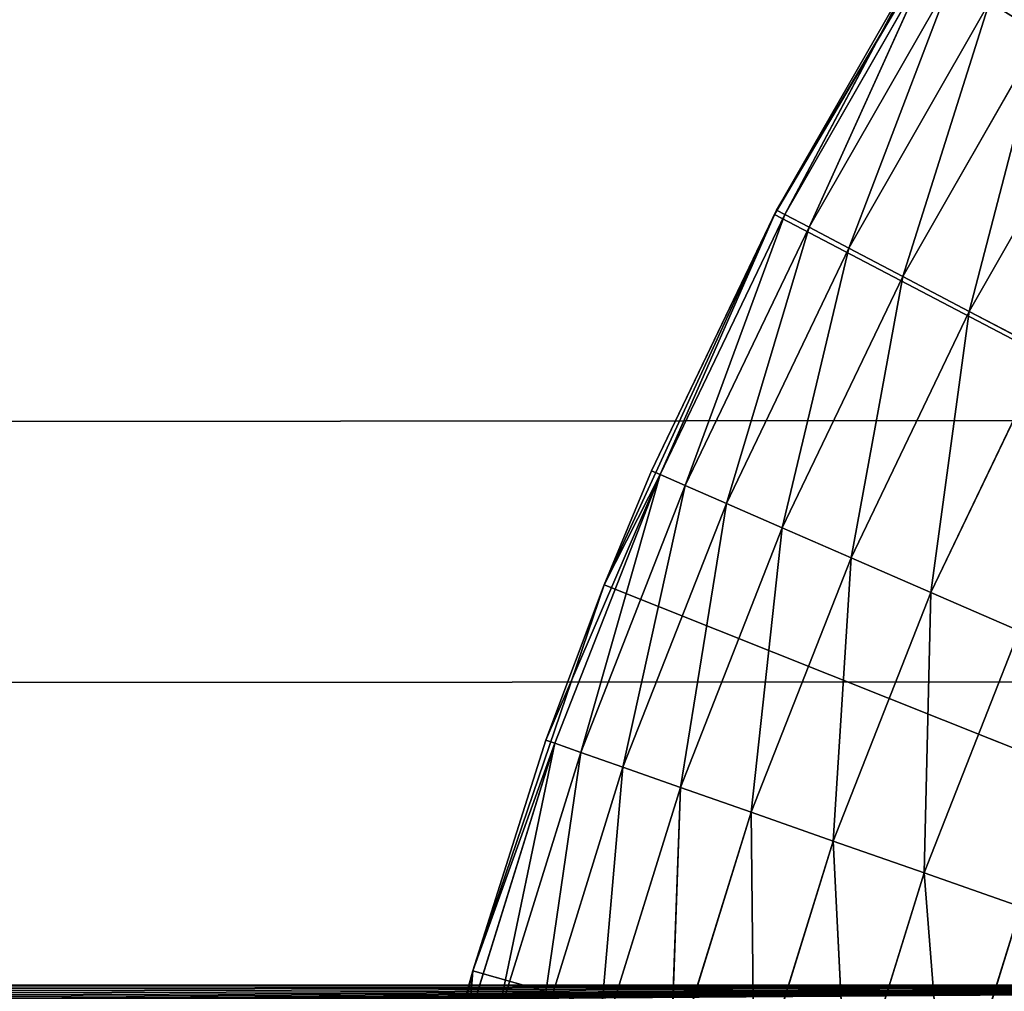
# Model space of a CAD drawing. Extents: x 0.4 to 80.4, y 0.1 to 20.1.
# Tile 448 of 656: x 77.695 to 77.857, y 2.741 to 2.901. Entities that reach past the tile are written whole.
import ezdxf

# ---------------------------------------------------------------- set-up
doc = ezdxf.new("R2010")
doc.units = 0
doc.header["$LTSCALE"] = 2.54
doc.layers.get('0').update_dxf_attribs({"color": 13, "linetype": 'CONTINUOUS'})

# ---------------------------------------------------------------- blocks, each defined once
blk = doc.blocks.new('P__KA_KUCHENNA_MOLISA_STL')
at = {"color": 0}
for p, q in [((77.81919, 2.86867, 89.4), (77.85325, 2.92628, 89.4)), ((77.81919, 2.86867, 89.4), (77.85325, 2.92628, 89.4)), ((77.81955, 2.86936, 89), (77.85325, 2.92628, 89.4)), ((77.81955, 2.86936, 89), (77.85325, 2.92628, 89.4)), ((77.84315, 2.91056, 89), (77.81955, 2.86936, 89)), ((77.84315, 2.91056, 89), (77.81955, 2.86936, 89)), ((77.82089, 2.86865, 88.98264), (77.84315, 2.91056, 89)), ((77.82089, 2.86865, 88.98264), (77.84315, 2.91056, 89)), ((77.82089, 2.86865, 88.98264), (77.84443, 2.90975, 88.98264)), ((77.82089, 2.86865, 88.98264), (77.84443, 2.90975, 88.98264)), ((77.82489, 2.86655, 88.9658), (77.84443, 2.90975, 88.98264)), ((77.82489, 2.86655, 88.9658), (77.84443, 2.90975, 88.98264)), ((77.82489, 2.86655, 88.9658), (77.84827, 2.90737, 88.9658)), ((77.82489, 2.86655, 88.9658), (77.84827, 2.90737, 88.9658)), ((77.83141, 2.86313, 88.95), (77.84827, 2.90737, 88.9658)), ((77.83141, 2.86313, 88.95), (77.84827, 2.90737, 88.9658)), ((77.83141, 2.86313, 88.95), (77.85452, 2.90348, 88.95)), ((77.83141, 2.86313, 88.95), (77.85452, 2.90348, 88.95)), ((77.84026, 2.85848, 88.93572), (77.85452, 2.90348, 88.95)), ((77.84026, 2.85848, 88.93572), (77.85452, 2.90348, 88.95)), ((77.84026, 2.85848, 88.93572), (77.86301, 2.89819, 88.93572)), ((77.84026, 2.85848, 88.93572), (77.86301, 2.89819, 88.93572)), ((77.85117, 2.85275, 88.92339), (77.86301, 2.89819, 88.93572)), ((77.85117, 2.85275, 88.92339), (77.86301, 2.89819, 88.93572)), ((77.85117, 2.85275, 88.92339), (77.87347, 2.89168, 88.92339)), ((77.85117, 2.85275, 88.92339), (77.87347, 2.89168, 88.92339)), ((77.79124, 2.80786, 89.4), (77.81919, 2.86867, 89.4)), ((77.79124, 2.80786, 89.4), (77.81919, 2.86867, 89.4)), ((77.81955, 2.86936, 89), (77.79902, 2.82655, 89)), ((77.81955, 2.86936, 89), (77.79902, 2.82655, 89)), ((77.81919, 2.86867, 89.4), (77.79902, 2.82655, 89)), ((77.81919, 2.86867, 89.4), (77.79902, 2.82655, 89)), ((77.81955, 2.86936, 89), (77.80042, 2.82594, 88.98264)), ((77.81955, 2.86936, 89), (77.80042, 2.82594, 88.98264)), ((77.82089, 2.86865, 88.98264), (77.80042, 2.82594, 88.98264)), ((77.82089, 2.86865, 88.98264), (77.80042, 2.82594, 88.98264)), ((77.82089, 2.86865, 88.98264), (77.80455, 2.82414, 88.9658)), ((77.82089, 2.86865, 88.98264), (77.80455, 2.82414, 88.9658)), ((77.81955, 2.86936, 89), (77.81919, 2.86867, 89.4)), ((77.81955, 2.86936, 89), (77.81919, 2.86867, 89.4)), ((77.81919, 2.86867, 89.4), (78.395, 2.56711, 89.4)), ((77.81919, 2.86867, 89.4), (78.395, 2.56711, 89.4)), ((77.81955, 2.86936, 89), (77.82089, 2.86865, 88.98264)), ((77.81955, 2.86936, 89), (77.82089, 2.86865, 88.98264)), ((77.82489, 2.86655, 88.9658), (77.82089, 2.86865, 88.98264)), ((77.82489, 2.86655, 88.9658), (77.82089, 2.86865, 88.98264)), ((77.82489, 2.86655, 88.9658), (77.80455, 2.82414, 88.9658)), ((77.82489, 2.86655, 88.9658), (77.80455, 2.82414, 88.9658)), ((77.82489, 2.86655, 88.9658), (77.8113, 2.8212, 88.95)), ((77.82489, 2.86655, 88.9658), (77.8113, 2.8212, 88.95)), ((77.83141, 2.86313, 88.95), (77.82489, 2.86655, 88.9658)), ((77.83141, 2.86313, 88.95), (77.82489, 2.86655, 88.9658)), ((77.83141, 2.86313, 88.95), (77.8113, 2.8212, 88.95)), ((77.83141, 2.86313, 88.95), (77.8113, 2.8212, 88.95)), ((77.83141, 2.86313, 88.95), (77.82047, 2.81721, 88.93572)), ((77.83141, 2.86313, 88.95), (77.82047, 2.81721, 88.93572)), ((77.84026, 2.85848, 88.93572), (77.83141, 2.86313, 88.95)), ((77.84026, 2.85848, 88.93572), (77.83141, 2.86313, 88.95)), ((77.84026, 2.85848, 88.93572), (77.82047, 2.81721, 88.93572)), ((77.84026, 2.85848, 88.93572), (77.82047, 2.81721, 88.93572)), ((77.84026, 2.85848, 88.93572), (77.83177, 2.81229, 88.92339)), ((77.84026, 2.85848, 88.93572), (77.83177, 2.81229, 88.92339)), ((77.85117, 2.85275, 88.92339), (77.84026, 2.85848, 88.93572)), ((77.85117, 2.85275, 88.92339), (77.84026, 2.85848, 88.93572)), ((77.85117, 2.85275, 88.92339), (77.83177, 2.81229, 88.92339)), ((77.85117, 2.85275, 88.92339), (77.83177, 2.81229, 88.92339)), ((77.85117, 2.85275, 88.92339), (77.84487, 2.80659, 88.9134)), ((77.85117, 2.85275, 88.92339), (77.84487, 2.80659, 88.9134)), ((77.86381, 2.84611, 88.9134), (77.85117, 2.85275, 88.92339)), ((77.86381, 2.84611, 88.9134), (77.85117, 2.85275, 88.92339)), ((77.86381, 2.84611, 88.9134), (77.84487, 2.80659, 88.9134)), ((77.86381, 2.84611, 88.9134), (77.84487, 2.80659, 88.9134)), ((78.17003, 2.83523, 89.4), (2.69811, 2.74211, 89.4)), ((78.17003, 2.83523, 89.4), (2.69811, 2.74211, 89.4)), ((77.79902, 2.82655, 89), (77.79124, 2.80786, 89.4)), ((77.79902, 2.82655, 89), (77.79124, 2.80786, 89.4)), ((77.79902, 2.82655, 89), (77.79124, 2.80786, 89)), ((77.79902, 2.82655, 89), (77.79124, 2.80786, 89)), ((77.80042, 2.82594, 88.98264), (77.79902, 2.82655, 89)), ((77.80042, 2.82594, 88.98264), (77.79902, 2.82655, 89)), ((77.78167, 2.78235, 89), (77.80042, 2.82594, 88.98264)), ((77.78167, 2.78235, 89), (77.80042, 2.82594, 88.98264)), ((77.78311, 2.78185, 88.98264), (77.80042, 2.82594, 88.98264)), ((77.78311, 2.78185, 88.98264), (77.80042, 2.82594, 88.98264)), ((77.78737, 2.78035, 88.9658), (77.80042, 2.82594, 88.98264)), ((77.78737, 2.78035, 88.9658), (77.80042, 2.82594, 88.98264)), ((77.79124, 2.80786, 89), (77.80042, 2.82594, 88.98264)), ((77.79124, 2.80786, 89), (77.80042, 2.82594, 88.98264)), ((77.80042, 2.82594, 88.98264), (77.80455, 2.82414, 88.9658)), ((77.80042, 2.82594, 88.98264), (77.80455, 2.82414, 88.9658)), ((77.78737, 2.78035, 88.9658), (77.80455, 2.82414, 88.9658)), ((77.78737, 2.78035, 88.9658), (77.80455, 2.82414, 88.9658)), ((77.79432, 2.77791, 88.95), (77.80455, 2.82414, 88.9658)), ((77.79432, 2.77791, 88.95), (77.80455, 2.82414, 88.9658)), ((77.80455, 2.82414, 88.9658), (77.8113, 2.8212, 88.95)), ((77.80455, 2.82414, 88.9658), (77.8113, 2.8212, 88.95)), ((77.79432, 2.77791, 88.95), (77.8113, 2.8212, 88.95)), ((77.79432, 2.77791, 88.95), (77.8113, 2.8212, 88.95)), ((77.80375, 2.7746, 88.93572), (77.8113, 2.8212, 88.95)), ((77.80375, 2.7746, 88.93572), (77.8113, 2.8212, 88.95)), ((77.8113, 2.8212, 88.95), (77.82047, 2.81721, 88.93572)), ((77.8113, 2.8212, 88.95), (77.82047, 2.81721, 88.93572)), ((77.80375, 2.7746, 88.93572), (77.82047, 2.81721, 88.93572)), ((77.80375, 2.7746, 88.93572), (77.82047, 2.81721, 88.93572)), ((77.81538, 2.77052, 88.92339), (77.82047, 2.81721, 88.93572)), ((77.81538, 2.77052, 88.92339), (77.82047, 2.81721, 88.93572)), ((77.82047, 2.81721, 88.93572), (77.83177, 2.81229, 88.92339)), ((77.82047, 2.81721, 88.93572), (77.83177, 2.81229, 88.92339)), ((77.81538, 2.77052, 88.92339), (77.83177, 2.81229, 88.92339)), ((77.81538, 2.77052, 88.92339), (77.83177, 2.81229, 88.92339)), ((77.82885, 2.76579, 88.9134), (77.83177, 2.81229, 88.92339)), ((77.82885, 2.76579, 88.9134), (77.83177, 2.81229, 88.92339)), ((77.83177, 2.81229, 88.92339), (77.84487, 2.80659, 88.9134)), ((77.83177, 2.81229, 88.92339), (77.84487, 2.80659, 88.9134)), ((77.76968, 2.74451, 89.4), (77.79124, 2.80786, 89.4)), ((77.76968, 2.74451, 89.4), (77.79124, 2.80786, 89.4)), ((77.79124, 2.80786, 89.4), (77.78167, 2.78235, 89)), ((77.79124, 2.80786, 89), (77.78167, 2.78235, 89)), ((77.79124, 2.80786, 89.4), (77.78167, 2.78235, 89)), ((77.79124, 2.80786, 89), (77.78167, 2.78235, 89)), ((77.79124, 2.80786, 89), (77.79124, 2.80786, 89.4)), ((77.79124, 2.80786, 89), (77.79124, 2.80786, 89.4)), ((77.79124, 2.80786, 89.4), (78.395, 2.56711, 89.4)), ((77.79124, 2.80786, 89.4), (78.395, 2.56711, 89.4)), ((77.82885, 2.76579, 88.9134), (77.84487, 2.80659, 88.9134)), ((77.82885, 2.76579, 88.9134), (77.84487, 2.80659, 88.9134)), ((77.84376, 2.76056, 88.90603), (77.84487, 2.80659, 88.9134)), ((77.84376, 2.76056, 88.90603), (77.84487, 2.80659, 88.9134)), ((77.84487, 2.80659, 88.9134), (77.85935, 2.80028, 88.90603)), ((77.84487, 2.80659, 88.9134), (77.85935, 2.80028, 88.90603)), ((77.84376, 2.76056, 88.90603), (77.85935, 2.80028, 88.90603)), ((77.84376, 2.76056, 88.90603), (77.85935, 2.80028, 88.90603)), ((78.12689, 2.79209, 89.4), (2.69811, 2.74211, 89.4)), ((78.12689, 2.79209, 89.4), (2.69811, 2.74211, 89.4)), ((77.78311, 2.78185, 88.98264), (77.76907, 2.73661, 88.98264)), ((77.78311, 2.78185, 88.98264), (77.76907, 2.73661, 88.98264)), ((77.78167, 2.78235, 89), (77.76968, 2.74451, 89.4)), ((77.78167, 2.78235, 89), (77.76968, 2.74451, 89.4)), ((77.78167, 2.78235, 89), (77.76968, 2.74451, 89)), ((77.78167, 2.78235, 89), (77.76968, 2.74451, 89)), ((77.78311, 2.78185, 88.98264), (77.76968, 2.74451, 89)), ((77.78311, 2.78185, 88.98264), (77.76968, 2.74451, 89)), ((77.78311, 2.78185, 88.98264), (77.77342, 2.73543, 88.9658)), ((77.78311, 2.78185, 88.98264), (77.77342, 2.73543, 88.9658)), ((77.78167, 2.78235, 89), (77.78311, 2.78185, 88.98264)), ((77.78167, 2.78235, 89), (77.78311, 2.78185, 88.98264)), ((77.78737, 2.78035, 88.9658), (77.78311, 2.78185, 88.98264)), ((77.78737, 2.78035, 88.9658), (77.78311, 2.78185, 88.98264)), ((77.78737, 2.78035, 88.9658), (77.77342, 2.73543, 88.9658)), ((77.78737, 2.78035, 88.9658), (77.77342, 2.73543, 88.9658)), ((77.78737, 2.78035, 88.9658), (77.78053, 2.7335, 88.95)), ((77.78737, 2.78035, 88.9658), (77.78053, 2.7335, 88.95)), ((77.79432, 2.77791, 88.95), (77.78737, 2.78035, 88.9658)), ((77.79432, 2.77791, 88.95), (77.78737, 2.78035, 88.9658)), ((77.79432, 2.77791, 88.95), (77.78053, 2.7335, 88.95)), ((77.79432, 2.77791, 88.95), (77.78053, 2.7335, 88.95)), ((77.79432, 2.77791, 88.95), (77.79018, 2.73089, 88.93572)), ((77.79432, 2.77791, 88.95), (77.79018, 2.73089, 88.93572)), ((77.80375, 2.7746, 88.93572), (77.79432, 2.77791, 88.95)), ((77.80375, 2.7746, 88.93572), (77.79432, 2.77791, 88.95)), ((77.80375, 2.7746, 88.93572), (77.79018, 2.73089, 88.93572)), ((77.80375, 2.7746, 88.93572), (77.79018, 2.73089, 88.93572)), ((77.80375, 2.7746, 88.93572), (77.80208, 2.72767, 88.92339)), ((77.80375, 2.7746, 88.93572), (77.80208, 2.72767, 88.92339)), ((77.81538, 2.77052, 88.92339), (77.80375, 2.7746, 88.93572)), ((77.81538, 2.77052, 88.92339), (77.80375, 2.7746, 88.93572)), ((77.81538, 2.77052, 88.92339), (77.80208, 2.72767, 88.92339)), ((77.81538, 2.77052, 88.92339), (77.80208, 2.72767, 88.92339)), ((77.82885, 2.76579, 88.9134), (77.81538, 2.77052, 88.92339)), ((77.81538, 2.77052, 88.92339), (77.81586, 2.72394, 88.9134)), ((77.81538, 2.77052, 88.92339), (77.81586, 2.72394, 88.9134)), ((77.82885, 2.76579, 88.9134), (77.81538, 2.77052, 88.92339)), ((77.82885, 2.76579, 88.9134), (77.81586, 2.72394, 88.9134)), ((77.82885, 2.76579, 88.9134), (77.81586, 2.72394, 88.9134)), ((77.84376, 2.76056, 88.90603), (77.82885, 2.76579, 88.9134)), ((77.82885, 2.76579, 88.9134), (77.83111, 2.71981, 88.90603)), ((77.82885, 2.76579, 88.9134), (77.83111, 2.71981, 88.90603)), ((77.84376, 2.76056, 88.90603), (77.82885, 2.76579, 88.9134)), ((77.84376, 2.76056, 88.90603), (77.83111, 2.71981, 88.90603)), ((77.84376, 2.76056, 88.90603), (77.83111, 2.71981, 88.90603)), ((77.85965, 2.75499, 88.90152), (77.84376, 2.76056, 88.90603)), ((77.84376, 2.76056, 88.90603), (77.84736, 2.71541, 88.90152)), ((77.84376, 2.76056, 88.90603), (77.84736, 2.71541, 88.90152)), ((77.85965, 2.75499, 88.90152), (77.84376, 2.76056, 88.90603)), ((77.85965, 2.75499, 88.90152), (77.84736, 2.71541, 88.90152)), ((77.85965, 2.75499, 88.90152), (77.84736, 2.71541, 88.90152)), ((77.75475, 2.67927, 89.4), (77.76968, 2.74451, 89.4)), ((77.75475, 2.67927, 89.4), (77.76968, 2.74451, 89.4)), ((77.76968, 2.74451, 89.4), (77.75687, 2.69075, 89)), ((77.76968, 2.74451, 89.4), (77.75687, 2.69075, 89)), ((77.76968, 2.74451, 89.4), (77.7676, 2.73701, 89)), ((77.76968, 2.74451, 89), (77.7676, 2.73701, 89)), ((77.76968, 2.74451, 89.4), (77.7676, 2.73701, 89)), ((77.76968, 2.74451, 89), (77.7676, 2.73701, 89)), ((77.76968, 2.74451, 89), (77.76907, 2.73661, 88.98264)), ((77.76968, 2.74451, 89), (77.76907, 2.73661, 88.98264)), ((77.76968, 2.74451, 89), (77.76968, 2.74451, 89.4)), ((77.76968, 2.74451, 89), (77.76968, 2.74451, 89.4)), ((78.395, 2.56711, 89.4), (77.76968, 2.74451, 89.4)), ((78.395, 2.56711, 89.4), (77.76968, 2.74451, 89.4)), ((2.69811, 2.74211, 89.4), (78.09189, 2.74211, 89.4)), ((2.69811, 2.74211, 89.4), (78.09189, 2.74211, 89.4)), ((78.09189, 2.74211, 89.5), (2.69811, 2.74211, 89.5)), ((78.09189, 2.74211, 89.5), (2.69811, 2.74211, 89.5)), ((2.7239, 2.4474, 89.4), (78.09189, 2.74211, 89.4)), ((2.7239, 2.4474, 89.4), (78.09189, 2.74211, 89.4)), ((2.7239, 2.68682, 89.4), (78.09189, 2.74211, 89.4)), ((2.7239, 2.68682, 89.4), (78.09189, 2.74211, 89.4)), ((2.73968, 2.50633, 89.4), (78.09189, 2.74211, 89.4)), ((2.73968, 2.50633, 89.4), (78.09189, 2.74211, 89.4)), ((2.73968, 2.62789, 89.4), (78.09189, 2.74211, 89.4)), ((2.73968, 2.62789, 89.4), (78.09189, 2.74211, 89.4)), ((2.745, 2.56711, 89.4), (78.09189, 2.74211, 89.4)), ((2.745, 2.56711, 89.4), (78.09189, 2.74211, 89.4))]:
    blk.add_line(p, q, dxfattribs=at)
mesh = blk.add_polyface(dxfattribs=at)
corners = [(78.045, 17.56711, 89.4), (2.69811, 2.74211, 89.4), (2.395, 17.21711, 89.4)]
mesh.append_faces([[corners[k] for k in face] for face in [(0, 1, 2)]], dxfattribs={"color": 0})
mesh = blk.add_polyface(dxfattribs=at)
corners = [(78.17003, 2.83523, 89.4), (2.69811, 2.74211, 89.4), (78.045, 17.56711, 89.4)]
mesh.append_faces([[corners[k] for k in face] for face in [(0, 1, 2)]], dxfattribs={"color": 0})
mesh = blk.add_polyface(dxfattribs=at)
corners = [(78.395, 17.21711, 89.5), (2.69811, 17.39211, 89.5), (2.51471, 2.896, 89.5)]
mesh.append_faces([[corners[k] for k in face] for face in [(0, 1, 2)]], dxfattribs={"color": 0})
mesh = blk.add_polyface(dxfattribs=at)
corners = [(78.45578, 17.22243, 89.5), (2.66312, 2.79209, 89.5), (2.69811, 2.74211, 89.5)]
mesh.append_faces([[corners[k] for k in face] for face in [(0, 1, 2)]], dxfattribs={"color": 0})
mesh = blk.add_polyface(dxfattribs=at)
corners = [(78.45578, 17.22243, 89.5), (78.395, 17.21711, 89.5), (2.66312, 2.79209, 89.5)]
mesh.append_faces([[corners[k] for k in face] for face in [(0, 1, 2)]], dxfattribs={"color": 0})
mesh = blk.add_polyface(dxfattribs=at)
corners = [(78.45578, 17.22243, 89.5), (2.69811, 2.74211, 89.5), (78.09189, 2.74211, 89.5)]
mesh.append_faces([[corners[k] for k in face] for face in [(0, 1, 2)]], dxfattribs={"color": 0})
mesh = blk.add_polyface(dxfattribs=at)
corners = [(78.395, 17.21711, 89.5), (2.51471, 2.896, 89.5), (2.57, 2.87022, 89.5)]
mesh.append_faces([[corners[k] for k in face] for face in [(0, 1, 2)]], dxfattribs={"color": 0})
mesh = blk.add_polyface(dxfattribs=at)
corners = [(78.395, 17.21711, 89.5), (2.57, 2.87022, 89.5), (2.61998, 2.83523, 89.5)]
mesh.append_faces([[corners[k] for k in face] for face in [(0, 1, 2)]], dxfattribs={"color": 0})
mesh = blk.add_polyface(dxfattribs=at)
corners = [(78.395, 17.21711, 89.5), (2.61998, 2.83523, 89.5), (2.66312, 2.79209, 89.5)]
mesh.append_faces([[corners[k] for k in face] for face in [(0, 1, 2)]], dxfattribs={"color": 0})
mesh = blk.add_polyface(dxfattribs=at)
corners = [(78.395, 2.56711, 89.4), (77.89305, 2.98008, 89.4), (77.85325, 2.92628, 89.4)]
mesh.append_faces([[corners[k] for k in face] for face in [(0, 1, 2)]], dxfattribs={"color": 0})
mesh = blk.add_polyface(dxfattribs=at)
corners = [(77.88052, 2.94203, 88.95), (77.86301, 2.89819, 88.93572), (77.85452, 2.90348, 88.95)]
mesh.append_faces([[corners[k] for k in face] for face in [(0, 1, 2)]], dxfattribs={"color": 0})
mesh = blk.add_polyface(dxfattribs=at)
corners = [(77.85325, 2.92628, 89.4), (77.81955, 2.86936, 89), (77.81919, 2.86867, 89.4)]
mesh.append_faces([[corners[k] for k in face] for face in [(0, 1, 2)]], dxfattribs={"color": 0})
mesh = blk.add_polyface(dxfattribs=at)
corners = [(78.395, 2.56711, 89.4), (77.85325, 2.92628, 89.4), (77.81919, 2.86867, 89.4)]
mesh.append_faces([[corners[k] for k in face] for face in [(0, 1, 2)]], dxfattribs={"color": 0})
mesh = blk.add_polyface(dxfattribs=at)
corners = [(77.85325, 2.92628, 89.4), (77.84315, 2.91056, 89), (77.81955, 2.86936, 89)]
mesh.append_faces([[corners[k] for k in face] for face in [(0, 1, 2)]], dxfattribs={"color": 0})
mesh = blk.add_polyface(dxfattribs=at)
corners = [(77.84315, 2.91056, 89), (77.82089, 2.86865, 88.98264), (77.81955, 2.86936, 89)]
mesh.append_faces([[corners[k] for k in face] for face in [(0, 1, 2)]], dxfattribs={"color": 0})
mesh = blk.add_polyface(dxfattribs=at)
corners = [(77.84315, 2.91056, 89), (77.84443, 2.90975, 88.98264), (77.82089, 2.86865, 88.98264)]
mesh.append_faces([[corners[k] for k in face] for face in [(0, 1, 2)]], dxfattribs={"color": 0})
mesh = blk.add_polyface(dxfattribs=at)
corners = [(77.84443, 2.90975, 88.98264), (77.82489, 2.86655, 88.9658), (77.82089, 2.86865, 88.98264)]
mesh.append_faces([[corners[k] for k in face] for face in [(0, 1, 2)]], dxfattribs={"color": 0})
mesh = blk.add_polyface(dxfattribs=at)
corners = [(77.84443, 2.90975, 88.98264), (77.84827, 2.90737, 88.9658), (77.82489, 2.86655, 88.9658)]
mesh.append_faces([[corners[k] for k in face] for face in [(0, 1, 2)]], dxfattribs={"color": 0})
mesh = blk.add_polyface(dxfattribs=at)
corners = [(77.84827, 2.90737, 88.9658), (77.83141, 2.86313, 88.95), (77.82489, 2.86655, 88.9658)]
mesh.append_faces([[corners[k] for k in face] for face in [(0, 1, 2)]], dxfattribs={"color": 0})
mesh = blk.add_polyface(dxfattribs=at)
corners = [(77.84827, 2.90737, 88.9658), (77.85452, 2.90348, 88.95), (77.83141, 2.86313, 88.95)]
mesh.append_faces([[corners[k] for k in face] for face in [(0, 1, 2)]], dxfattribs={"color": 0})
mesh = blk.add_polyface(dxfattribs=at)
corners = [(77.85452, 2.90348, 88.95), (77.84026, 2.85848, 88.93572), (77.83141, 2.86313, 88.95)]
mesh.append_faces([[corners[k] for k in face] for face in [(0, 1, 2)]], dxfattribs={"color": 0})
mesh = blk.add_polyface(dxfattribs=at)
corners = [(77.85452, 2.90348, 88.95), (77.86301, 2.89819, 88.93572), (77.84026, 2.85848, 88.93572)]
mesh.append_faces([[corners[k] for k in face] for face in [(0, 1, 2)]], dxfattribs={"color": 0})
mesh = blk.add_polyface(dxfattribs=at)
corners = [(77.86301, 2.89819, 88.93572), (77.85117, 2.85275, 88.92339), (77.84026, 2.85848, 88.93572)]
mesh.append_faces([[corners[k] for k in face] for face in [(0, 1, 2)]], dxfattribs={"color": 0})
mesh = blk.add_polyface(dxfattribs=at)
corners = [(77.87347, 2.89168, 88.92339), (77.85117, 2.85275, 88.92339), (77.86301, 2.89819, 88.93572)]
mesh.append_faces([[corners[k] for k in face] for face in [(0, 1, 2)]], dxfattribs={"color": 0})
mesh = blk.add_polyface(dxfattribs=at)
corners = [(77.87347, 2.89168, 88.92339), (77.86381, 2.84611, 88.9134), (77.85117, 2.85275, 88.92339)]
mesh.append_faces([[corners[k] for k in face] for face in [(0, 1, 2)]], dxfattribs={"color": 0})
mesh = blk.add_polyface(dxfattribs=at)
corners = [(77.81919, 2.86867, 89.4), (77.79902, 2.82655, 89), (77.79124, 2.80786, 89.4)]
mesh.append_faces([[corners[k] for k in face] for face in [(0, 1, 2)]], dxfattribs={"color": 0})
mesh = blk.add_polyface(dxfattribs=at)
corners = [(78.395, 2.56711, 89.4), (77.81919, 2.86867, 89.4), (77.79124, 2.80786, 89.4)]
mesh.append_faces([[corners[k] for k in face] for face in [(0, 1, 2)]], dxfattribs={"color": 0})
mesh = blk.add_polyface(dxfattribs=at)
corners = [(77.81955, 2.86936, 89), (77.79902, 2.82655, 89), (77.81919, 2.86867, 89.4)]
mesh.append_faces([[corners[k] for k in face] for face in [(0, 1, 2)]], dxfattribs={"color": 0})
mesh = blk.add_polyface(dxfattribs=at)
corners = [(77.81955, 2.86936, 89), (77.80042, 2.82594, 88.98264), (77.79902, 2.82655, 89)]
mesh.append_faces([[corners[k] for k in face] for face in [(0, 1, 2)]], dxfattribs={"color": 0})
mesh = blk.add_polyface(dxfattribs=at)
corners = [(77.81955, 2.86936, 89), (77.82089, 2.86865, 88.98264), (77.80042, 2.82594, 88.98264)]
mesh.append_faces([[corners[k] for k in face] for face in [(0, 1, 2)]], dxfattribs={"color": 0})
mesh = blk.add_polyface(dxfattribs=at)
corners = [(77.82089, 2.86865, 88.98264), (77.80455, 2.82414, 88.9658), (77.80042, 2.82594, 88.98264)]
mesh.append_faces([[corners[k] for k in face] for face in [(0, 1, 2)]], dxfattribs={"color": 0})
mesh = blk.add_polyface(dxfattribs=at)
corners = [(77.82089, 2.86865, 88.98264), (77.82489, 2.86655, 88.9658), (77.80455, 2.82414, 88.9658)]
mesh.append_faces([[corners[k] for k in face] for face in [(0, 1, 2)]], dxfattribs={"color": 0})
mesh = blk.add_polyface(dxfattribs=at)
corners = [(77.82489, 2.86655, 88.9658), (77.8113, 2.8212, 88.95), (77.80455, 2.82414, 88.9658)]
mesh.append_faces([[corners[k] for k in face] for face in [(0, 1, 2)]], dxfattribs={"color": 0})
mesh = blk.add_polyface(dxfattribs=at)
corners = [(77.82489, 2.86655, 88.9658), (77.83141, 2.86313, 88.95), (77.8113, 2.8212, 88.95)]
mesh.append_faces([[corners[k] for k in face] for face in [(0, 1, 2)]], dxfattribs={"color": 0})
mesh = blk.add_polyface(dxfattribs=at)
corners = [(77.83141, 2.86313, 88.95), (77.82047, 2.81721, 88.93572), (77.8113, 2.8212, 88.95)]
mesh.append_faces([[corners[k] for k in face] for face in [(0, 1, 2)]], dxfattribs={"color": 0})
mesh = blk.add_polyface(dxfattribs=at)
corners = [(77.83141, 2.86313, 88.95), (77.84026, 2.85848, 88.93572), (77.82047, 2.81721, 88.93572)]
mesh.append_faces([[corners[k] for k in face] for face in [(0, 1, 2)]], dxfattribs={"color": 0})
mesh = blk.add_polyface(dxfattribs=at)
corners = [(77.84026, 2.85848, 88.93572), (77.83177, 2.81229, 88.92339), (77.82047, 2.81721, 88.93572)]
mesh.append_faces([[corners[k] for k in face] for face in [(0, 1, 2)]], dxfattribs={"color": 0})
mesh = blk.add_polyface(dxfattribs=at)
corners = [(77.85117, 2.85275, 88.92339), (77.83177, 2.81229, 88.92339), (77.84026, 2.85848, 88.93572)]
mesh.append_faces([[corners[k] for k in face] for face in [(0, 1, 2)]], dxfattribs={"color": 0})
mesh = blk.add_polyface(dxfattribs=at)
corners = [(77.85117, 2.85275, 88.92339), (77.84487, 2.80659, 88.9134), (77.83177, 2.81229, 88.92339)]
mesh.append_faces([[corners[k] for k in face] for face in [(0, 1, 2)]], dxfattribs={"color": 0})
mesh = blk.add_polyface(dxfattribs=at)
corners = [(77.86381, 2.84611, 88.9134), (77.84487, 2.80659, 88.9134), (77.85117, 2.85275, 88.92339)]
mesh.append_faces([[corners[k] for k in face] for face in [(0, 1, 2)]], dxfattribs={"color": 0})
mesh = blk.add_polyface(dxfattribs=at)
corners = [(77.86381, 2.84611, 88.9134), (77.85935, 2.80028, 88.90603), (77.84487, 2.80659, 88.9134)]
mesh.append_faces([[corners[k] for k in face] for face in [(0, 1, 2)]], dxfattribs={"color": 0})
mesh = blk.add_polyface(dxfattribs=at)
corners = [(78.17003, 2.83523, 89.4), (78.12689, 2.79209, 89.4), (2.69811, 2.74211, 89.4)]
mesh.append_faces([[corners[k] for k in face] for face in [(0, 1, 2)]], dxfattribs={"color": 0})
mesh = blk.add_polyface(dxfattribs=at)
corners = [(77.79902, 2.82655, 89), (77.79124, 2.80786, 89), (77.79124, 2.80786, 89.4)]
mesh.append_faces([[corners[k] for k in face] for face in [(0, 1, 2)]], dxfattribs={"color": 0})
mesh = blk.add_polyface(dxfattribs=at)
corners = [(77.79902, 2.82655, 89), (77.80042, 2.82594, 88.98264), (77.79124, 2.80786, 89)]
mesh.append_faces([[corners[k] for k in face] for face in [(0, 1, 2)]], dxfattribs={"color": 0})
mesh = blk.add_polyface(dxfattribs=at)
corners = [(77.80042, 2.82594, 88.98264), (77.78311, 2.78185, 88.98264), (77.78167, 2.78235, 89)]
mesh.append_faces([[corners[k] for k in face] for face in [(0, 1, 2)]], dxfattribs={"color": 0})
mesh = blk.add_polyface(dxfattribs=at)
corners = [(77.80042, 2.82594, 88.98264), (77.78167, 2.78235, 89), (77.79124, 2.80786, 89)]
mesh.append_faces([[corners[k] for k in face] for face in [(0, 1, 2)]], dxfattribs={"color": 0})
mesh = blk.add_polyface(dxfattribs=at)
corners = [(77.80042, 2.82594, 88.98264), (77.78737, 2.78035, 88.9658), (77.78311, 2.78185, 88.98264)]
mesh.append_faces([[corners[k] for k in face] for face in [(0, 1, 2)]], dxfattribs={"color": 0})
mesh = blk.add_polyface(dxfattribs=at)
corners = [(77.80042, 2.82594, 88.98264), (77.80455, 2.82414, 88.9658), (77.78737, 2.78035, 88.9658)]
mesh.append_faces([[corners[k] for k in face] for face in [(0, 1, 2)]], dxfattribs={"color": 0})
mesh = blk.add_polyface(dxfattribs=at)
corners = [(77.80455, 2.82414, 88.9658), (77.79432, 2.77791, 88.95), (77.78737, 2.78035, 88.9658)]
mesh.append_faces([[corners[k] for k in face] for face in [(0, 1, 2)]], dxfattribs={"color": 0})
mesh = blk.add_polyface(dxfattribs=at)
corners = [(77.80455, 2.82414, 88.9658), (77.8113, 2.8212, 88.95), (77.79432, 2.77791, 88.95)]
mesh.append_faces([[corners[k] for k in face] for face in [(0, 1, 2)]], dxfattribs={"color": 0})
mesh = blk.add_polyface(dxfattribs=at)
corners = [(77.8113, 2.8212, 88.95), (77.80375, 2.7746, 88.93572), (77.79432, 2.77791, 88.95)]
mesh.append_faces([[corners[k] for k in face] for face in [(0, 1, 2)]], dxfattribs={"color": 0})
mesh = blk.add_polyface(dxfattribs=at)
corners = [(77.8113, 2.8212, 88.95), (77.82047, 2.81721, 88.93572), (77.80375, 2.7746, 88.93572)]
mesh.append_faces([[corners[k] for k in face] for face in [(0, 1, 2)]], dxfattribs={"color": 0})
mesh = blk.add_polyface(dxfattribs=at)
corners = [(77.82047, 2.81721, 88.93572), (77.81538, 2.77052, 88.92339), (77.80375, 2.7746, 88.93572)]
mesh.append_faces([[corners[k] for k in face] for face in [(0, 1, 2)]], dxfattribs={"color": 0})
mesh = blk.add_polyface(dxfattribs=at)
corners = [(77.83177, 2.81229, 88.92339), (77.81538, 2.77052, 88.92339), (77.82047, 2.81721, 88.93572)]
mesh.append_faces([[corners[k] for k in face] for face in [(0, 1, 2)]], dxfattribs={"color": 0})
mesh = blk.add_polyface(dxfattribs=at)
corners = [(77.83177, 2.81229, 88.92339), (77.82885, 2.76579, 88.9134), (77.81538, 2.77052, 88.92339)]
mesh.append_faces([[corners[k] for k in face] for face in [(0, 1, 2)]], dxfattribs={"color": 0})
mesh = blk.add_polyface(dxfattribs=at)
corners = [(77.84487, 2.80659, 88.9134), (77.82885, 2.76579, 88.9134), (77.83177, 2.81229, 88.92339)]
mesh.append_faces([[corners[k] for k in face] for face in [(0, 1, 2)]], dxfattribs={"color": 0})
mesh = blk.add_polyface(dxfattribs=at)
corners = [(77.79124, 2.80786, 89.4), (77.78167, 2.78235, 89), (77.76968, 2.74451, 89.4)]
mesh.append_faces([[corners[k] for k in face] for face in [(0, 1, 2)]], dxfattribs={"color": 0})
mesh = blk.add_polyface(dxfattribs=at)
corners = [(78.395, 2.56711, 89.4), (77.79124, 2.80786, 89.4), (77.76968, 2.74451, 89.4)]
mesh.append_faces([[corners[k] for k in face] for face in [(0, 1, 2)]], dxfattribs={"color": 0})
mesh = blk.add_polyface(dxfattribs=at)
corners = [(77.79124, 2.80786, 89), (77.78167, 2.78235, 89), (77.79124, 2.80786, 89.4)]
mesh.append_faces([[corners[k] for k in face] for face in [(0, 1, 2)]], dxfattribs={"color": 0})
mesh = blk.add_polyface(dxfattribs=at)
corners = [(77.84487, 2.80659, 88.9134), (77.84376, 2.76056, 88.90603), (77.82885, 2.76579, 88.9134)]
mesh.append_faces([[corners[k] for k in face] for face in [(0, 1, 2)]], dxfattribs={"color": 0})
mesh = blk.add_polyface(dxfattribs=at)
corners = [(77.85935, 2.80028, 88.90603), (77.84376, 2.76056, 88.90603), (77.84487, 2.80659, 88.9134)]
mesh.append_faces([[corners[k] for k in face] for face in [(0, 1, 2)]], dxfattribs={"color": 0})
mesh = blk.add_polyface(dxfattribs=at)
corners = [(77.85965, 2.75499, 88.90152), (77.84376, 2.76056, 88.90603), (77.85935, 2.80028, 88.90603)]
mesh.append_faces([[corners[k] for k in face] for face in [(0, 1, 2)]], dxfattribs={"color": 0})
mesh = blk.add_polyface(dxfattribs=at)
corners = [(78.12689, 2.79209, 89.4), (78.09189, 2.74211, 89.4), (2.69811, 2.74211, 89.4)]
mesh.append_faces([[corners[k] for k in face] for face in [(0, 1, 2)]], dxfattribs={"color": 0})
mesh = blk.add_polyface(dxfattribs=at)
corners = [(77.78311, 2.78185, 88.98264), (77.76907, 2.73661, 88.98264), (77.76968, 2.74451, 89)]
mesh.append_faces([[corners[k] for k in face] for face in [(0, 1, 2)]], dxfattribs={"color": 0})
mesh = blk.add_polyface(dxfattribs=at)
corners = [(77.78311, 2.78185, 88.98264), (77.77342, 2.73543, 88.9658), (77.76907, 2.73661, 88.98264)]
mesh.append_faces([[corners[k] for k in face] for face in [(0, 1, 2)]], dxfattribs={"color": 0})
mesh = blk.add_polyface(dxfattribs=at)
corners = [(77.78167, 2.78235, 89), (77.76968, 2.74451, 89), (77.76968, 2.74451, 89.4)]
mesh.append_faces([[corners[k] for k in face] for face in [(0, 1, 2)]], dxfattribs={"color": 0})
mesh = blk.add_polyface(dxfattribs=at)
corners = [(77.78167, 2.78235, 89), (77.78311, 2.78185, 88.98264), (77.76968, 2.74451, 89)]
mesh.append_faces([[corners[k] for k in face] for face in [(0, 1, 2)]], dxfattribs={"color": 0})
mesh = blk.add_polyface(dxfattribs=at)
corners = [(77.78311, 2.78185, 88.98264), (77.78737, 2.78035, 88.9658), (77.77342, 2.73543, 88.9658)]
mesh.append_faces([[corners[k] for k in face] for face in [(0, 1, 2)]], dxfattribs={"color": 0})
mesh = blk.add_polyface(dxfattribs=at)
corners = [(77.78737, 2.78035, 88.9658), (77.78053, 2.7335, 88.95), (77.77342, 2.73543, 88.9658)]
mesh.append_faces([[corners[k] for k in face] for face in [(0, 1, 2)]], dxfattribs={"color": 0})
mesh = blk.add_polyface(dxfattribs=at)
corners = [(77.78737, 2.78035, 88.9658), (77.79432, 2.77791, 88.95), (77.78053, 2.7335, 88.95)]
mesh.append_faces([[corners[k] for k in face] for face in [(0, 1, 2)]], dxfattribs={"color": 0})
mesh = blk.add_polyface(dxfattribs=at)
corners = [(77.79432, 2.77791, 88.95), (77.79018, 2.73089, 88.93572), (77.78053, 2.7335, 88.95)]
mesh.append_faces([[corners[k] for k in face] for face in [(0, 1, 2)]], dxfattribs={"color": 0})
mesh = blk.add_polyface(dxfattribs=at)
corners = [(77.79432, 2.77791, 88.95), (77.80375, 2.7746, 88.93572), (77.79018, 2.73089, 88.93572)]
mesh.append_faces([[corners[k] for k in face] for face in [(0, 1, 2)]], dxfattribs={"color": 0})
mesh = blk.add_polyface(dxfattribs=at)
corners = [(77.80375, 2.7746, 88.93572), (77.80208, 2.72767, 88.92339), (77.79018, 2.73089, 88.93572)]
mesh.append_faces([[corners[k] for k in face] for face in [(0, 1, 2)]], dxfattribs={"color": 0})
mesh = blk.add_polyface(dxfattribs=at)
corners = [(77.81538, 2.77052, 88.92339), (77.80208, 2.72767, 88.92339), (77.80375, 2.7746, 88.93572)]
mesh.append_faces([[corners[k] for k in face] for face in [(0, 1, 2)]], dxfattribs={"color": 0})
mesh = blk.add_polyface(dxfattribs=at)
corners = [(77.81586, 2.72394, 88.9134), (77.80208, 2.72767, 88.92339), (77.81538, 2.77052, 88.92339)]
mesh.append_faces([[corners[k] for k in face] for face in [(0, 1, 2)]], dxfattribs={"color": 0})
mesh = blk.add_polyface(dxfattribs=at)
corners = [(77.82885, 2.76579, 88.9134), (77.81586, 2.72394, 88.9134), (77.81538, 2.77052, 88.92339)]
mesh.append_faces([[corners[k] for k in face] for face in [(0, 1, 2)]], dxfattribs={"color": 0})
mesh = blk.add_polyface(dxfattribs=at)
corners = [(77.83111, 2.71981, 88.90603), (77.81586, 2.72394, 88.9134), (77.82885, 2.76579, 88.9134)]
mesh.append_faces([[corners[k] for k in face] for face in [(0, 1, 2)]], dxfattribs={"color": 0})
mesh = blk.add_polyface(dxfattribs=at)
corners = [(77.84376, 2.76056, 88.90603), (77.83111, 2.71981, 88.90603), (77.82885, 2.76579, 88.9134)]
mesh.append_faces([[corners[k] for k in face] for face in [(0, 1, 2)]], dxfattribs={"color": 0})
mesh = blk.add_polyface(dxfattribs=at)
corners = [(77.84736, 2.71541, 88.90152), (77.83111, 2.71981, 88.90603), (77.84376, 2.76056, 88.90603)]
mesh.append_faces([[corners[k] for k in face] for face in [(0, 1, 2)]], dxfattribs={"color": 0})
mesh = blk.add_polyface(dxfattribs=at)
corners = [(77.85965, 2.75499, 88.90152), (77.84736, 2.71541, 88.90152), (77.84376, 2.76056, 88.90603)]
mesh.append_faces([[corners[k] for k in face] for face in [(0, 1, 2)]], dxfattribs={"color": 0})
mesh = blk.add_polyface(dxfattribs=at)
corners = [(77.86412, 2.71087, 88.9), (77.84736, 2.71541, 88.90152), (77.85965, 2.75499, 88.90152)]
mesh.append_faces([[corners[k] for k in face] for face in [(0, 1, 2)]], dxfattribs={"color": 0})
mesh = blk.add_polyface(dxfattribs=at)
corners = [(77.76968, 2.74451, 89.4), (77.75687, 2.69075, 89), (77.75475, 2.67927, 89.4)]
mesh.append_faces([[corners[k] for k in face] for face in [(0, 1, 2)]], dxfattribs={"color": 0})
mesh = blk.add_polyface(dxfattribs=at)
corners = [(78.395, 2.56711, 89.4), (77.76968, 2.74451, 89.4), (77.75475, 2.67927, 89.4)]
mesh.append_faces([[corners[k] for k in face] for face in [(0, 1, 2)]], dxfattribs={"color": 0})
mesh = blk.add_polyface(dxfattribs=at)
corners = [(77.76968, 2.74451, 89.4), (77.7676, 2.73701, 89), (77.75687, 2.69075, 89)]
mesh.append_faces([[corners[k] for k in face] for face in [(0, 1, 2)]], dxfattribs={"color": 0})
mesh = blk.add_polyface(dxfattribs=at)
corners = [(77.76968, 2.74451, 89), (77.7676, 2.73701, 89), (77.76968, 2.74451, 89.4)]
mesh.append_faces([[corners[k] for k in face] for face in [(0, 1, 2)]], dxfattribs={"color": 0})
mesh = blk.add_polyface(dxfattribs=at)
corners = [(77.76968, 2.74451, 89), (77.76907, 2.73661, 88.98264), (77.7676, 2.73701, 89)]
mesh.append_faces([[corners[k] for k in face] for face in [(0, 1, 2)]], dxfattribs={"color": 0})
mesh = blk.add_polyface(dxfattribs=at)
corners = [(78.09189, 2.74211, 89.4), (78.06611, 2.68682, 89.4), (2.45578, 2.22243, 89.4)]
mesh.append_faces([[corners[k] for k in face] for face in [(0, 1, 2)]], dxfattribs={"color": 0})
mesh = blk.add_polyface(dxfattribs=at)
corners = [(78.09189, 2.74211, 89.4), (2.45578, 2.22243, 89.4), (2.51471, 2.23822, 89.4)]
mesh.append_faces([[corners[k] for k in face] for face in [(0, 1, 2)]], dxfattribs={"color": 0})
mesh = blk.add_polyface(dxfattribs=at)
corners = [(78.09189, 2.74211, 89.4), (2.51471, 2.23822, 89.4), (2.57, 2.264, 89.4)]
mesh.append_faces([[corners[k] for k in face] for face in [(0, 1, 2)]], dxfattribs={"color": 0})
mesh = blk.add_polyface(dxfattribs=at)
corners = [(78.09189, 2.74211, 89.4), (2.57, 2.264, 89.4), (2.61998, 2.299, 89.4)]
mesh.append_faces([[corners[k] for k in face] for face in [(0, 1, 2)]], dxfattribs={"color": 0})
mesh = blk.add_polyface(dxfattribs=at)
corners = [(78.09189, 2.74211, 89.4), (2.61998, 2.299, 89.4), (2.66312, 2.34213, 89.4)]
mesh.append_faces([[corners[k] for k in face] for face in [(0, 1, 2)]], dxfattribs={"color": 0})
mesh = blk.add_polyface(dxfattribs=at)
corners = [(78.09189, 2.74211, 89.4), (2.66312, 2.34213, 89.4), (2.69811, 2.39211, 89.4)]
mesh.append_faces([[corners[k] for k in face] for face in [(0, 1, 2)]], dxfattribs={"color": 0})
mesh = blk.add_polyface(dxfattribs=at)
corners = [(78.09189, 2.74211, 89.4), (2.69811, 2.39211, 89.4), (2.7239, 2.4474, 89.4)]
mesh.append_faces([[corners[k] for k in face] for face in [(0, 1, 2)]], dxfattribs={"color": 0})
mesh = blk.add_polyface(dxfattribs=at)
corners = [(78.09189, 2.74211, 89.4), (2.7239, 2.68682, 89.4), (2.69811, 2.74211, 89.4)]
mesh.append_faces([[corners[k] for k in face] for face in [(0, 1, 2)]], dxfattribs={"color": 0})
mesh = blk.add_polyface(dxfattribs=at)
corners = [(78.06611, 2.68682, 89.5), (2.69811, 2.74211, 89.5), (78.05032, 2.62789, 89.5)]
mesh.append_faces([[corners[k] for k in face] for face in [(0, 1, 2)]], dxfattribs={"color": 0})
mesh = blk.add_polyface(dxfattribs=at)
corners = [(78.05032, 2.62789, 89.5), (2.69811, 2.74211, 89.5), (78.045, 2.56711, 89.5)]
mesh.append_faces([[corners[k] for k in face] for face in [(0, 1, 2)]], dxfattribs={"color": 0})
mesh = blk.add_polyface(dxfattribs=at)
corners = [(78.045, 2.56711, 89.5), (2.69811, 2.74211, 89.5), (2.7239, 2.68682, 89.5)]
mesh.append_faces([[corners[k] for k in face] for face in [(0, 1, 2)]], dxfattribs={"color": 0})
mesh = blk.add_polyface(dxfattribs=at)
corners = [(78.09189, 2.74211, 89.5), (2.69811, 2.74211, 89.5), (78.06611, 2.68682, 89.5)]
mesh.append_faces([[corners[k] for k in face] for face in [(0, 1, 2)]], dxfattribs={"color": 0})
mesh = blk.add_polyface(dxfattribs=at)
corners = [(78.09189, 2.74211, 89.4), (2.7239, 2.4474, 89.4), (2.73968, 2.50633, 89.4)]
mesh.append_faces([[corners[k] for k in face] for face in [(0, 1, 2)]], dxfattribs={"color": 0})
mesh = blk.add_polyface(dxfattribs=at)
corners = [(78.09189, 2.74211, 89.4), (2.73968, 2.62789, 89.4), (2.7239, 2.68682, 89.4)]
mesh.append_faces([[corners[k] for k in face] for face in [(0, 1, 2)]], dxfattribs={"color": 0})
mesh = blk.add_polyface(dxfattribs=at)
corners = [(78.09189, 2.74211, 89.4), (2.73968, 2.50633, 89.4), (2.745, 2.56711, 89.4)]
mesh.append_faces([[corners[k] for k in face] for face in [(0, 1, 2)]], dxfattribs={"color": 0})
mesh = blk.add_polyface(dxfattribs=at)
corners = [(78.09189, 2.74211, 89.4), (2.745, 2.56711, 89.4), (2.73968, 2.62789, 89.4)]
mesh.append_faces([[corners[k] for k in face] for face in [(0, 1, 2)]], dxfattribs={"color": 0})

msp = doc.modelspace()

# ---------------------------------------------------------------- block references
at = {"color": 0}
msp.add_blockref('P__KA_KUCHENNA_MOLISA_STL', (0, 0), dxfattribs=at)

doc.saveas('drawing.dxf')
